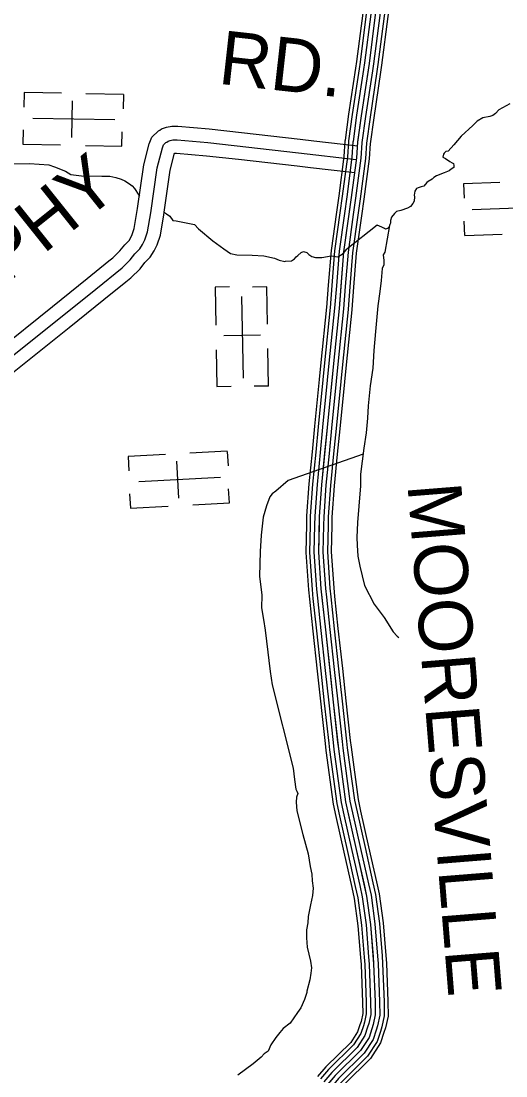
# Model space of a CAD drawing. Extents: x 1551132 to 1791609, y 378168 to 563823.
# Drawn here: x 1664184 to 1667524, y 427464 to 434729 of the extents above; entities that cross this region are included whole.
import ezdxf

# ---------------------------------------------------------------- set-up
doc = ezdxf.new("R2010")
doc.units = 0
for name, color, linetype in [('DESIGN - ROW - Right-of-Way and Easement Labels', 7, 'Continuous'), ('DESIGN - TRANSPORTATION - Text', 7, 'Continuous'), ('DESIGN - UTILITIES - Cable (Underground) with Text', 7, 'Continuous'), ('SURVEY - CONTOURS - Index with Text', 7, 'Continuous'), ('SURVEY - PROPERTY - Owners', 7, 'Continuous')]:
    doc.layers.add(name, color=color, linetype=linetype)

msp = doc.modelspace()

# ---------------------------------------------------------------- linework, layer by layer
at = {"layer": 'DESIGN - TRANSPORTATION - Text'}
for points in [[(1667550.236, 434158.818), (1667475.887, 434117.425), (1667453.655, 434091.583), (1667433.538, 434077.741), (1667413.489, 434071.916), (1667365.423, 434062.332), (1667325.241, 434040.657), (1667296.975, 434010.864), (1667216.31, 433935.47), (1667165.778, 433875.836), (1667125.412, 433834.126), (1667111.379, 433830.251), (1667099.296, 433820.342), (1667093.221, 433812.384), (1667089.038, 433792.392), (1667106.938, 433782.208), (1667136.737, 433761.908), (1667154.653, 433753.732), (1667162.595, 433747.649), (1667166.478, 433735.59), (1667164.328, 433719.59), (1667146.245, 433709.731), (1667132.145, 433697.839), (1667098.029, 433684.13), (1667045.856, 433662.563), (1667027.756, 433650.713), (1667015.665, 433640.804), (1666989.532, 433625.012), (1666979.457, 433617.095), (1666959.233, 433591.236), (1666939.2, 433587.411), (1666919.158, 433581.578), (1666907.109, 433575.678), (1666896.951, 433557.744), (1666892.692, 433529.735), (1666894.576, 433517.693), (1666892.317, 433489.667), (1666882.176, 433473.733), (1666865.976, 433451.849), (1666845.877, 433440.007), (1666799.753, 433424.399), (1666769.712, 433418.665), (1666755.571, 433402.765), (1666735.354, 433378.914), (1666729.138, 433354.93), (1666728.971, 433336.896), (1666724.896, 433328.921), (1666720.73, 433310.929), (1666708.647, 433301.02), (1666694.597, 433295.137), (1666686.655, 433301.22), (1666668.739, 433309.395), (1666636.89, 433323.712), (1666426.995, 433158.191)], [(1663991.969, 433746.381), (1664241.88, 433748.122), (1664373.735, 433738.914), (1664413.584, 433724.522), (1664489.282, 433695.788), (1664527.056, 433673.412), (1664562.989, 433667.079), (1664600.93, 433662.729), (1664740.851, 433661.454), (1664794.825, 433660.962), (1664836.732, 433652.57), (1664872.598, 433640.228), (1664898.498, 433629.978), (1664930.272, 433607.652), (1664948.13, 433593.46), (1664965.954, 433575.268), (1664995.529, 433530.934), (1665002.178, 433523.75)], [(1665171.916, 433410.972), (1665186.241, 433400.989), (1665208.082, 433384.763), (1665229.815, 433356.521), (1665251.764, 433352.313), (1665343.562, 433335.454), (1665377.494, 433329.137), (1665405.202, 433298.836), (1665504.383, 433215.792), (1665579.84, 433161.024), (1665625.522, 433128.557), (1665669.404, 433118.14), (1665775.352, 433117.173), (1665855.275, 433112.448), (1665929.081, 433095.748), (1665962.939, 433081.414), (1666000.846, 433073.064), (1666004.855, 433075.031), (1666046.87, 433078.656), (1666066.995, 433092.489), (1666079.12, 433106.406), (1666091.186, 433114.307), (1666113.36, 433134.141), (1666129.427, 433142.007), (1666151.36, 433135.799), (1666167.218, 433121.632), (1666187.075, 433107.432), (1666213.008, 433101.181), (1666256.99, 433100.781), (1666321.064, 433112.223), (1666364.988, 433105.815), (1666403.17, 433127.507), (1666426.995, 433158.191)], [(1666723.163, 433321.421), (1666689.697, 433138.158), (1666679.539, 433120.224), (1666683.164, 433080.123), (1666682.88, 433050.08), (1666670.647, 433024.146), (1666663.889, 432942.069), (1666655.189, 432866.025), (1666642.281, 432767.973), (1666624.657, 432591.843), (1666613.432, 432459.731), (1666606.307, 432337.587), (1666589.199, 432217.542), (1666575.924, 432079.438), (1666571.124, 431993.336), (1666560.199, 431893.275), (1666545.225, 431787.23), (1666521.583, 431609.151), (1666522.108, 431529.149)], [(1666539.833, 431746.646), (1666023.412, 431564.266), (1665938.772, 431490.914), (1665912.614, 431473.122), (1665896.423, 431451.23), (1665873.857, 431389.328), (1665851.141, 431311.409), (1665837.999, 431187.323), (1665830.958, 431075.195), (1665827.399, 430906.949), (1665842.166, 430774.595), (1665839.366, 430688.485), (1665854.615, 430608.208), (1665865.923, 430533.989), (1665875.215, 430457.77), (1665899.264, 430249.215), (1665914.405, 430156.921), (1666059.01, 429582.656), (1666068.285, 429504.445), (1666077.668, 429438.252), (1666083.534, 429424.177), (1666089.376, 429408.093), (1666081.159, 429384.126), (1666078.826, 429348.091), (1666084.284, 429289.948), (1666124.741, 429125.302), (1666161.491, 428992.749), (1666174.69, 428906.488), (1666186.182, 428852.295), (1666189.748, 428806.185), (1666197.281, 428756.034), (1666190.823, 428706.008), (1666178.232, 428642.023), (1666161.499, 428562.037), (1666159.09, 428517.986), (1666150.649, 428469.985), (1666150.124, 428413.892), (1666155.532, 428349.74), (1666176.623, 428253.388), (1666184.198, 428207.245), (1666179.865, 428171.227), (1666173.44, 428125.209), (1666152.724, 428047.266), (1666152.632, 428037.249), (1666136.191, 427989.322), (1666111.666, 427931.446), (1666087.383, 427899.612), (1666036.743, 427827.951), (1665990.411, 427790.309), (1665966.161, 427762.483), (1665939.862, 427728.665), (1665905.396, 427676.889), (1665884.996, 427633.005), (1665858.847, 427615.212), (1665838.647, 427593.362), (1665782.232, 427545.794), (1665677.559, 427468.608)], [(1666522.108, 431529.149), (1666511.934, 431388.62), (1666500.884, 431274.534), (1666495.934, 431172.406), (1666499.45, 431120.288), (1666504.742, 431044.119), (1666518.083, 430973.884), (1666550.841, 430841.364), (1666617.614, 430712.544), (1666684.746, 430621.783), (1666747.803, 430523.047), (1666775.51, 430492.747), (1666787.352, 430482.571)]]:
    msp.add_lwpolyline(points, dxfattribs=at)
at = {"layer": 'DESIGN - UTILITIES - Cable (Underground) with Text'}
for p, q in [((1664204.993, 434236.652), (1664203.319, 434136.945)), ((1664461.896, 434232.038), (1664204.943, 434236.518)), ((1664888.204, 434224.602), (1664630.109, 434229.224)), ((1664888.254, 434224.427), (1664886.539, 434125.121)), ((1664535.337, 434180.69), (1664530.89, 433927.295)), ((1664196.763, 433980.14), (1664195.006, 433880.959)), ((1664878.051, 433868.559), (1664879.674, 433967.032)), ((1664195.097, 433880.35), (1664455.834, 433875.82)), ((1664626.772, 433872.831), (1664878.092, 433868.434)), ((1667483.294, 433616.69), (1667231.84, 433608.104)), ((1667231.924, 433607.929), (1667235.533, 433509.589)), ((1667240.603, 433251.844), (1667237.127, 433351.109)), ((1667240.687, 433251.802), (1667498.615, 433260.997)), ((1665520.99, 432896.422), (1665525.577, 432635.624)), ((1665620.659, 432898.181), (1665521.607, 432896.422)), ((1665877.399, 432898.709), (1665777.655, 432896.95)), ((1665881.802, 432641.962), (1665877.315, 432898.709)), ((1665833.051, 432566.726), (1665579.479, 432562.273)), ((1665528.571, 432464.72), (1665532.924, 432213.306)), ((1665889.249, 432215.552), (1665884.712, 432473.616)), ((1665533.057, 432213.306), (1665631.309, 432215.015)), ((1665889.074, 432215.552), (1665789.588, 432213.792)), ((1665178.402, 431743.449), (1664921.882, 431729.979)), ((1664921.932, 431730.112), (1664927.075, 431630.714)), ((1665604.136, 431765.888), (1665346.349, 431752.293)), ((1665604.269, 431765.63), (1665609.37, 431666.232)), ((1665255.227, 431697.293), (1665268.472, 431444.073)), ((1665618.749, 431409.895), (1665613.648, 431507.968)), ((1664931.394, 431473.55), (1664936.671, 431374.686)), ((1664936.546, 431374.027), (1665197.19, 431387.623)), ((1665367.737, 431396.65), (1665618.841, 431409.803))]:
    msp.add_line(p, q, dxfattribs=at)
for points in [[(1664265.535, 434060.131), (1664828.458, 434050.363)], [(1667853.722, 433448.882), (1667291.2, 433429.116)], [(1665703.07, 432832.181), (1665712.935, 432269.226)], [(1664994.358, 431558.158), (1665556.706, 431587.782)]]:
    msp.add_lwpolyline(points, dxfattribs=at)
at = {"layer": 'SURVEY - CONTOURS - Index with Text'}
for points in [[(1666553.009, 434898.337), (1666537.701, 434783.442), (1666495.302, 434450.109), (1666488.344, 434404.074)], [(1666577.509, 434895.079), (1666562.209, 434780.251), (1666519.777, 434446.7), (1666512.785, 434400.382)], [(1666608.241, 434890.979), (1666592.95, 434776.242), (1666550.484, 434442.433), (1666543.434, 434395.749)], [(1666638.966, 434886.887), (1666623.691, 434772.242), (1666581.192, 434438.158), (1666574.084, 434391.115)], [(1666669.69, 434882.795), (1666654.432, 434768.242), (1666611.899, 434433.883), (1666604.733, 434386.482)], [(1666700.423, 434878.695), (1666685.173, 434764.234), (1666642.607, 434429.616), (1666635.382, 434381.849)], [(1666725.914, 434875.303), (1666710.672, 434760.917), (1666668.073, 434426.066), (1666660.815, 434378.007)], [(1666623.691, 434772.242), (1666581.192, 434438.158), (1666526.476, 434076.14), (1666501.11, 433894.111), (1666494.319, 433788.041), (1666458.261, 433513.984), (1666405.462, 433139.933), (1666374.537, 432749.714)], [(1666488.344, 434404.091), (1666440.662, 434088.607), (1666415.554, 433908.394)], [(1666512.785, 434400.399), (1666465.119, 434085.049), (1666440.028, 433904.986)], [(1666543.434, 434395.766), (1666495.802, 434080.599), (1666470.736, 433900.703)], [(1666574.084, 434391.132), (1666526.476, 434076.14), (1666501.435, 433896.427)], [(1666604.733, 434386.499), (1666557.151, 434071.682), (1666532.134, 433892.152)], [(1666635.382, 434381.865), (1666587.833, 434067.232), (1666562.842, 433887.869)], [(1666660.815, 434378.023), (1666613.283, 434063.532), (1666588.308, 433884.319)], [(1666415.545, 433908.411), (1666414.779, 433902.878), (1666407.971, 433796.475), (1666372.338, 433525.701), (1666356.33, 433412.29)], [(1666440.028, 433904.994), (1666439.387, 433900.377), (1666432.578, 433794.075), (1666396.829, 433522.359), (1666380.804, 433408.831)], [(1666470.736, 433900.719), (1666470.244, 433897.244), (1666463.453, 433791.058), (1666427.545, 433518.176), (1666411.504, 433404.498)], [(1666501.435, 433896.444), (1666501.11, 433894.111), (1666494.319, 433788.041), (1666458.261, 433513.984), (1666442.195, 433400.164)], [(1666532.134, 433892.169), (1666531.976, 433890.977), (1666525.184, 433785.024), (1666488.977, 433509.792), (1666472.886, 433395.831)], [(1666562.842, 433887.894), (1666562.834, 433887.844), (1666556.059, 433782.008), (1666519.693, 433505.609), (1666503.585, 433391.498)], [(1666588.433, 433885.244), (1666581.666, 433779.508), (1666545.176, 433502.134), (1666529.051, 433387.906)], [(1666356.33, 433412.298), (1666319.231, 433149.424), (1666300.281, 432910.335)], [(1666380.804, 433408.848), (1666343.805, 433146.724), (1666324.914, 432908.385)], [(1666411.504, 433404.514), (1666374.638, 433143.324), (1666355.821, 432905.935)], [(1666442.195, 433400.181), (1666405.462, 433139.933), (1666386.721, 432903.485)], [(1666472.886, 433395.848), (1666436.286, 433136.541), (1666417.62, 432901.035)], [(1666503.585, 433391.514), (1666467.119, 433133.141), (1666448.527, 432898.585)], [(1666529.051, 433387.922), (1666492.693, 433130.324), (1666474.16, 432896.551)], [(1666300.289, 432910.351), (1666288.098, 432756.564)], [(1666324.922, 432908.401), (1666312.731, 432754.614)], [(1666355.83, 432905.951), (1666343.638, 432752.164)], [(1666386.729, 432903.501), (1666374.537, 432749.714)], [(1666417.628, 432901.051), (1666405.437, 432747.264)], [(1666448.536, 432898.601), (1666436.344, 432744.814)], [(1666474.169, 432896.568), (1666461.977, 432742.78)], [(1666374.537, 432749.714), (1666335.697, 432369.562), (1666292.406, 431929.367), (1666253.456, 431535.199), (1666237.823, 431317.068), (1666231.99, 431070.837), (1666250.114, 430818.43), (1666280.022, 430535.914), (1666334.329, 430036.993), (1666369.953, 429716.393), (1666419.26, 429351.65), (1666492.833, 429022.783), (1666564.473, 428701.933), (1666591.039, 428507.536), (1666613.013, 428235.087), (1666623.063, 427972.722), (1666624.412, 427884.62), (1666609.896, 427816.643), (1666581.23, 427728.741), (1666522.54, 427639.047), (1666347.185, 427466.059), (1666211.955, 427306.813)], [(1666288.273, 432758.531), (1666249.415, 432378.212), (1666237.865, 432260.734)], [(1666312.864, 432756.014), (1666274.006, 432375.746), (1666262.465, 432258.318)], [(1666343.697, 432752.864), (1666304.856, 432372.654), (1666293.314, 432255.284)], [(1666374.537, 432749.714), (1666335.697, 432369.562), (1666324.163, 432252.251)], [(1666405.378, 432746.564), (1666366.537, 432366.471), (1666355.013, 432249.218)], [(1666436.211, 432743.414), (1666397.387, 432363.379), (1666385.862, 432246.184)], [(1666461.794, 432740.797), (1666422.978, 432360.812), (1666411.453, 432243.667)], [(1666237.865, 432260.759), (1666206.108, 431937.876), (1666188.841, 431763.196)], [(1666262.465, 432258.334), (1666230.707, 431935.451), (1666213.441, 431760.763)], [(1666293.314, 432255.301), (1666261.556, 431932.409), (1666244.29, 431757.713)], [(1666324.163, 432252.268), (1666292.406, 431929.367), (1666275.139, 431754.663)], [(1666355.013, 432249.234), (1666323.255, 431926.326), (1666305.989, 431751.613)], [(1666385.862, 432246.201), (1666354.104, 431923.284), (1666336.838, 431748.563)], [(1666411.453, 432243.684), (1666379.695, 431920.759), (1666362.429, 431746.038)], [(1666188.85, 431763.205), (1666167.05, 431542.566), (1666151.184, 431321.201), (1666149.692, 431258.375)], [(1666213.449, 431760.78), (1666191.674, 431540.466), (1666175.875, 431320.018), (1666174.4, 431257.791)], [(1666244.298, 431757.73), (1666222.565, 431537.832), (1666206.849, 431318.543), (1666205.391, 431257.05)], [(1666275.148, 431754.68), (1666253.456, 431535.199), (1666237.823, 431317.068), (1666236.382, 431256.316)], [(1666305.997, 431751.629), (1666284.347, 431532.565), (1666268.798, 431315.593), (1666267.373, 431255.583)], [(1666336.846, 431748.579), (1666315.238, 431529.932), (1666299.772, 431314.118), (1666298.363, 431254.841)], [(1666362.437, 431746.054), (1666340.863, 431527.749), (1666325.463, 431312.893), (1666324.071, 431254.233)], [(1666149.692, 431258.383), (1666145.2, 431068.753), (1666163.725, 430810.755), (1666170.35, 430748.228)], [(1666174.4, 431257.8), (1666169.941, 431069.345), (1666188.349, 430812.946), (1666194.924, 430750.836)], [(1666205.391, 431257.066), (1666200.966, 431070.095), (1666219.232, 430815.688), (1666225.757, 430754.095)], [(1666236.382, 431256.333), (1666231.99, 431070.837), (1666250.114, 430818.43), (1666256.581, 430757.362)], [(1666267.373, 431255.6), (1666263.014, 431071.578), (1666280.997, 430821.172), (1666287.405, 430760.628)], [(1666298.363, 431254.866), (1666294.039, 431072.328), (1666311.88, 430823.913), (1666318.238, 430763.887)], [(1666324.071, 431254.258), (1666319.78, 431072.945), (1666337.496, 430826.189), (1666343.804, 430766.595)], [(1666170.35, 430748.253), (1666193.799, 430526.656), (1666223.823, 430250.848)], [(1666194.924, 430750.853), (1666218.373, 430529.297), (1666248.397, 430253.523)], [(1666225.757, 430754.112), (1666249.198, 430532.606), (1666279.213, 430256.874)], [(1666256.581, 430757.378), (1666280.022, 430535.914), (1666310.029, 430260.232)], [(1666287.405, 430760.645), (1666310.846, 430539.223), (1666340.845, 430263.59)], [(1666318.238, 430763.904), (1666341.67, 430542.531), (1666371.661, 430266.941)], [(1666343.812, 430766.612), (1666367.237, 430545.281), (1666397.227, 430269.724)], [(1666340.845, 430263.607), (1666365.145, 430040.385), (1666395.552, 429766.661)], [(1666371.661, 430266.957), (1666395.952, 430043.768), (1666426.36, 429770.086)], [(1666397.227, 430269.741), (1666421.518, 430046.585), (1666451.926, 429772.919)], [(1666223.823, 430250.865), (1666278.563, 429753.66)], [(1666248.397, 430253.54), (1666272.705, 430030.218), (1666303.129, 429756.385)], [(1666279.213, 430256.89), (1666303.513, 430033.601), (1666333.937, 429759.811)], [(1666310.029, 430260.249), (1666334.329, 430036.993), (1666364.745, 429763.236)], [(1666303.129, 429756.402), (1666308.412, 429708.818), (1666358.178, 429340.708), (1666377.277, 429255.356)], [(1666333.937, 429759.827), (1666339.187, 429712.601), (1666388.719, 429346.175), (1666407.527, 429262.131)], [(1666364.745, 429763.252), (1666369.953, 429716.393), (1666419.26, 429351.65), (1666437.776, 429268.898)], [(1666395.552, 429766.677), (1666400.719, 429720.185), (1666449.801, 429357.125), (1666468.025, 429275.665)], [(1666426.36, 429770.103), (1666431.493, 429723.968), (1666480.342, 429362.592), (1666498.274, 429282.44)], [(1666451.926, 429772.944), (1666457.017, 429727.118), (1666505.683, 429367.134), (1666523.374, 429288.057)], [(1666278.563, 429753.669), (1666283.88, 429705.792), (1666333.828, 429336.341), (1666353.153, 429249.964)], [(1666353.145, 429249.981), (1666408.21, 429003.866), (1666462.2, 428762.034)], [(1666377.269, 429255.381), (1666432.326, 429009.258), (1666486.324, 428767.426)], [(1666407.518, 429262.148), (1666462.583, 429016.024), (1666516.574, 428774.176)], [(1666437.768, 429268.914), (1666492.833, 429022.783), (1666546.831, 428780.935)], [(1666468.017, 429275.681), (1666523.082, 429029.542), (1666577.089, 428787.694)], [(1666498.266, 429282.448), (1666553.34, 429036.308), (1666607.338, 428794.444)], [(1666523.366, 429288.065), (1666578.439, 429041.917), (1666632.438, 428800.052)], [(1666462.2, 428762.059), (1666479.05, 428686.591), (1666504.799, 428498.169), (1666522.523, 428278.438)], [(1666486.324, 428767.443), (1666503.399, 428690.958), (1666529.382, 428500.844), (1666547.156, 428280.43)], [(1666516.574, 428774.193), (1666533.932, 428696.449), (1666560.206, 428504.186), (1666578.055, 428282.922)], [(1666546.831, 428780.952), (1666564.473, 428701.933), (1666591.039, 428507.536), (1666608.955, 428285.414)], [(1666577.089, 428787.71), (1666595.014, 428707.416), (1666621.871, 428510.886), (1666639.854, 428287.905)], [(1666607.338, 428794.46), (1666625.546, 428712.908), (1666652.695, 428514.228), (1666670.753, 428290.397)], [(1666632.438, 428800.069), (1666650.879, 428717.458), (1666678.278, 428517.011), (1666696.386, 428292.464)], [(1666522.523, 428278.463), (1666526.432, 428229.937), (1666536.373, 427970.397), (1666537.556, 427893.12), (1666526.048, 427839.202), (1666518.365, 427815.66)], [(1666547.156, 428280.447), (1666551.106, 428231.404), (1666561.081, 427971.064), (1666562.314, 427890.695), (1666549.948, 427832.777), (1666541.864, 427807.993)], [(1666578.055, 428282.939), (1666582.064, 428233.246), (1666592.072, 427971.889), (1666593.363, 427887.662), (1666579.922, 427824.71), (1666571.33, 427798.384)], [(1666608.955, 428285.43), (1666613.013, 428235.087), (1666623.063, 427972.722), (1666624.412, 427884.62), (1666609.896, 427816.643), (1666600.805, 427788.767)], [(1666639.854, 428287.922), (1666643.962, 428236.929), (1666654.053, 427973.556), (1666655.462, 427881.578), (1666639.87, 427808.576), (1666630.279, 427779.15)], [(1666670.753, 428290.414), (1666674.92, 428238.771), (1666685.044, 427974.381), (1666686.511, 427878.545), (1666669.845, 427800.509), (1666659.745, 427769.542)], [(1666696.386, 428292.481), (1666700.594, 428240.296), (1666710.752, 427975.072), (1666712.269, 427876.02), (1666694.711, 427793.818), (1666684.194, 427761.567)], [(1666518.373, 427815.676), (1666502.365, 427766.583), (1666455.05, 427694.281), (1666283.562, 427525.11), (1666227.138, 427458.667)], [(1666541.873, 427808.009), (1666524.84, 427755.8), (1666474.283, 427678.539), (1666301.703, 427508.277), (1666245.979, 427442.666)], [(1666571.339, 427798.401), (1666553.039, 427742.266), (1666498.415, 427658.789), (1666324.444, 427487.168), (1666269.612, 427422.599)], [(1666600.813, 427788.784), (1666581.23, 427728.741), (1666522.54, 427639.047), (1666347.185, 427466.059), (1666293.237, 427402.532)], [(1666630.287, 427779.167), (1666609.421, 427715.215), (1666546.664, 427619.305), (1666369.927, 427444.95), (1666316.861, 427382.465)], [(1666659.753, 427769.559), (1666637.62, 427701.682), (1666570.797, 427599.554), (1666392.668, 427423.841), (1666340.494, 427362.398)], [(1666684.203, 427761.583), (1666661.011, 427690.465), (1666590.805, 427583.179), (1666411.542, 427406.324), (1666360.093, 427345.747)]]:
    msp.add_lwpolyline(points, dxfattribs=at)
at = {"layer": 'SURVEY - PROPERTY - Owners'}
for points in [[(1664008.784, 432451.622), (1664399.142, 432764.063), (1664638.587, 432955.718), (1664788.641, 433076.905), (1664816.208, 433099.164), (1664864.923, 433147.04), (1664897.322, 433188.791), (1664927.888, 433218.817), (1664937.638, 433234.743), (1664949.479, 433259.343), (1664963.571, 433300.336), (1664983.445, 433423.598), (1664985.72, 433439.198), (1665029.095, 433737.972), (1665066.952, 433883.568), (1665084.593, 433930.753), (1665129.851, 433973.204), (1665139.425, 433977.137), (1665151.283, 433986.429), (1665185.924, 433998.829), (1665222.123, 434004.871), (1665263.964, 434004.463), (1665478.467, 433986.029), (1665702.629, 433960.979), (1666106.811, 433915.803), (1666199.734, 433905.186), (1666503.552, 433870.443)], [(1663913.887, 432254.891), (1664697.669, 432882.233), (1664879.014, 433028.687), (1664935.53, 433084.222), (1664967.929, 433125.973), (1665002.237, 433159.682), (1665020.528, 433189.55), (1665036.844, 433223.442), (1665055.369, 433277.335), (1665076.652, 433409.306), (1665121.659, 433719.28), (1665156.975, 433855.117), (1665165.183, 433877.068), (1665181.708, 433892.568), (1665187.349, 433894.885), (1665197.424, 433902.794), (1665209.765, 433907.21), (1665229.482, 433910.502), (1665259.464, 433910.21), (1665469.193, 433892.185), (1666096.22, 433822.109), (1666492.835, 433776.758)], [(1664124.382, 432307.185), (1664514.739, 432619.626), (1664754.5, 432811.54), (1664904.872, 432932.976), (1664939.438, 432960.885), (1665003.453, 433023.795), (1665035.852, 433065.538), (1665073.76, 433102.798), (1665100.268, 433146.074), (1665120.892, 433188.908), (1665143.675, 433255.21), (1665166.316, 433395.555), (1665168.791, 433412.597), (1665210.707, 433701.297), (1665241.481, 433819.666), (1665255.131, 433819.541), (1665460.268, 433801.908), (1665682.079, 433777.116), (1666086.028, 433731.973), (1666178.726, 433721.373), (1666482.527, 433686.63)]]:
    msp.add_lwpolyline(points, dxfattribs=at)

# ---------------------------------------------------------------- texts
at = {"layer": 'DESIGN - ROW - Right-of-Way and Easement Labels'}
for s, height, rotation, p in [('RD.', 369.9915, 353.6224444, (1665535.05, 434298.696)), ('MURPHY', 369.9987, 38.6737306, (1663198.837, 432209.39)), ('MOORESVILLE', 370.00955, 274.5858139, (1666845.476, 431536.099))]:
    msp.add_text(s, height=height, rotation=rotation, dxfattribs=at).set_placement(p)

doc.saveas('drawing.dxf')
